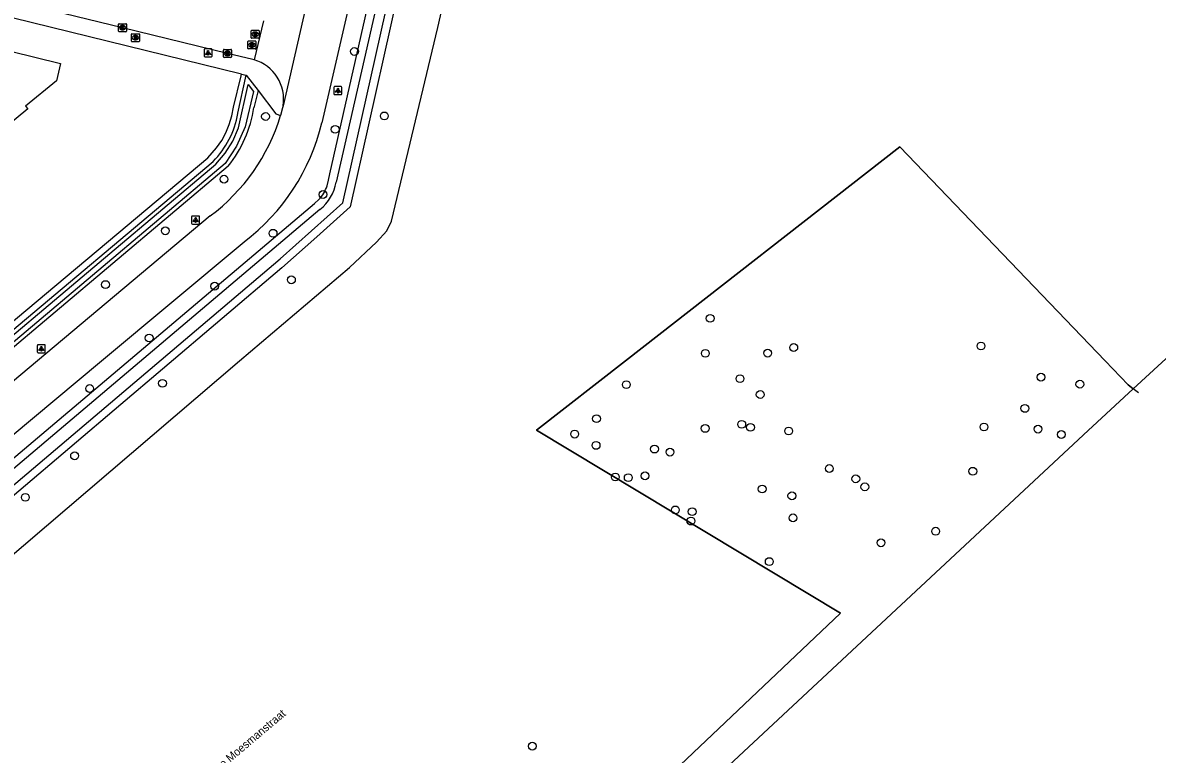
# Model space of a CAD drawing. Extents: x 163268 to 164360, y 381529 to 382285.
# Drawn here: x 164107.1 to 164248.9, y 381950.9 to 382042.2 of the extents above; entities that cross this region are included whole.
import ezdxf

# ---------------------------------------------------------------- set-up
doc = ezdxf.new("R2010")
doc.units = 0
for name, color, linetype in [('IMGEO_Berm_groen', 7, 'Continuous'), ('IMGEO_Boom', 7, 'Continuous'), ('IMGEO_Brandkraan', 7, 'Continuous'), ('IMGEO_Gemengd_bos', 7, 'Continuous'), ('IMGEO_Groenvoorziening', 7, 'Continuous'), ('IMGEO_Haag', 7, 'Continuous'), ('IMGEO_Hek', 7, 'Continuous'), ('IMGEO_Kolk', 7, 'Continuous'), ('IMGEO_Lichtpunt', 7, 'Continuous'), ('IMGEO_Openbare_ruimte_label', 7, 'Continuous'), ('IMGEO_Pand', 7, 'Continuous'), ('IMGEO_Rijbaan_lokaal_gesloten', 7, 'Continuous'), ('IMGEO_Rijbaan_lokaal_open', 7, 'Continuous'), ('IMGEO_Rioolput', 7, 'Continuous'), ('IMGEO_Voetpad_open', 7, 'Continuous'), ('IMGEO_Waterloop', 7, 'Continuous')]:
    doc.layers.add(name, color=color, linetype=linetype)

msp = doc.modelspace()

# ---------------------------------------------------------------- linework, layer by layer
at = {"layer": 'IMGEO_Berm_groen'}
for points in [[(164136.54, 382033.74), (164136.02, 382031.61)], [(164132.82, 382024.32), (164103.93, 382000), (164074.68, 381975.32)]]:
    msp.add_lwpolyline(points, dxfattribs=at)
msp.add_arc((164120.73, 382033.97), 15.47, 321.405, 351.2325, dxfattribs=at)
at = {"layer": 'IMGEO_Boom'}
for centre in [(164148.59, 382038.63), (164137.48, 382030.51), (164152.32, 382030.58), (164146.17, 382028.9), (164132.29, 382022.68), (164144.66, 382020.77), (164124.96, 382016.24), (164138.42, 382015.93), (164140.71, 382010.12), (164117.48, 382009.52), (164131.12, 382009.32), (164193.03, 382005.3), (164122.93, 382002.85), (164203.48, 382001.66), (164226.87, 382001.85), (164192.43, 382000.93), (164200.22, 382000.96), (164196.77, 381997.77), (164234.37, 381997.96), (164115.5, 381996.54), (164124.6, 381997.19), (164182.56, 381997.03), (164239.23, 381997.08), (164199.29, 381995.79), (164232.36, 381994.06), (164178.84, 381992.77), (164196.98, 381992.07), (164198.07, 381991.69), (164227.25, 381991.74), (164176.1, 381990.85), (164192.41, 381991.56), (164202.84, 381991.23), (164234, 381991.47), (164236.92, 381990.8), (164178.78, 381989.44), (164186.08, 381988.98), (164113.62, 381988.14), (164188.01, 381988.6), (164207.93, 381986.55), (164225.85, 381986.21), (164181.18, 381985.49), (164182.8, 381985.41), (164184.9, 381985.64), (164211.23, 381985.26), (164199.54, 381983.99), (164203.25, 381983.14), (164212.36, 381984.26), (164107.47, 381982.95), (164188.69, 381981.38), (164190.79, 381981.16), (164203.39, 381980.39), (164190.63, 381979.99), (164221.21, 381978.72), (164214.38, 381977.28), (164200.42, 381974.93), (164170.81, 381951.88)]:
    msp.add_circle(centre, 0.489, dxfattribs=at)
at = {"layer": 'IMGEO_Brandkraan'}
for p, q in [((164120.72, 382039.93), (164120.72, 382040.78)), ((164120.79, 382040.85), (164121.65, 382040.85)), ((164121.21, 382040.63), (164121.23, 382040.63)), ((164121.72, 382040.78), (164121.72, 382039.93)), ((164121.65, 382039.85), (164120.79, 382039.85)), ((164121.23, 382040.07), (164121.2, 382040.07))]:
    msp.add_line(p, q, dxfattribs=at)
for points in [[(164120.72, 382039.93), (164120.72, 382040.78)], [(164120.79, 382040.85), (164121.65, 382040.85)], [(164121.07, 382040.55), (164121.07, 382040.15), (164121.28, 382040.15)], [(164121.3, 382040.55), (164121.07, 382040.55)], [(164121.24, 382040.47), (164121.19, 382040.47), (164121.19, 382040.39)], [(164121.19, 382040.39), (164121.24, 382040.39)], [(164121.25, 382040.32), (164121.19, 382040.32), (164121.19, 382040.24)], [(164121.72, 382040.78), (164121.72, 382039.93)], [(164121.65, 382039.85), (164120.79, 382039.85)], [(164121.19, 382040.24), (164121.25, 382040.24)]]:
    msp.add_lwpolyline(points, dxfattribs=at)
for centre, radius, start, end in [((164120.79, 382040.78), 0.0765, 91.552, 178.448), ((164120.79, 382040.78), 0.0765, 91.552, 178.448), ((164121.25, 382040.43), 0.0379, 267.8285, 90.9355), ((164121.25, 382040.28), 0.0404, 269.8759, 90.5077), ((164121.3, 382040.41), 0.145, 59.4692, 91.5367), ((164121.33, 382040.45), 0.0922, 285.5137, 58.1501), ((164121.33, 382040.26), 0.105, 301.3115, 78.989), ((164121.64, 382040.78), 0.0765, 1.552, 88.448), ((164121.64, 382040.78), 0.0765, 1.552, 88.448), ((164120.79, 382039.93), 0.0765, 181.552, 268.448), ((164120.79, 382039.93), 0.0765, 181.552, 268.448), ((164121.28, 382040.4), 0.251, 268.6676, 293.5347), ((164121.64, 382039.93), 0.0765, 271.552, 358.448), ((164121.64, 382039.93), 0.0765, 271.552, 358.448)]:
    msp.add_arc(centre, radius, start, end, dxfattribs=at)
for centre, major_axis, ratio, start_param, end_param in [((164121.21, 382040.35), (-0.387, 0.002), 0.722429, 4.712389, 7.853982), ((164121.23, 382040.35), (-0.39, 0.002), 0.717154, 1.570796, 4.712389)]:
    msp.add_ellipse(centre, major_axis=major_axis, ratio=ratio, start_param=start_param, end_param=end_param, dxfattribs=at)
at = {"layer": 'IMGEO_Gemengd_bos'}
for points in [[(164143.28, 381905.93), (164077.26, 381951.17), (164080.83, 381954.42), (164084.09, 381957.4), (164099.14, 381970.08), (164134.22, 382000), (164147.96, 382011.66), (164151.33, 382014.81), (164152.63, 382016.23), (164153.21, 382017.43), (164159.01, 382041.61), (164169.55, 382087.98), (164189.14, 382176.35)], [(164343.68, 382086.33), (164245.87, 381996.51)], [(164245.87, 381996.51), (164245.25, 381997), (164242.38, 382000), (164216.74, 382026.74), (164182.44, 382000), (164171.34, 381991.35), (164205.24, 381970.95), (164209.34, 381968.48), (164154.89, 381916.92), (164148.4, 381910.78), (164143.28, 381905.93)], [(164245.87, 381996.51), (164240.28, 381991.31), (164148.62, 381905.95), (164146.41, 381903.88)]]:
    msp.add_lwpolyline(points, dxfattribs=at)
at = {"layer": 'IMGEO_Groenvoorziening'}
for points in [[(164181.16, 382171.06), (164182.02, 382170.78), (164168.93, 382112.38), (164153.14, 382041.97), (164150.34, 382029.47), (164148.04, 382019.21), (164143.88, 382015.49), (164139.53, 382011.63), (164124.6, 381998.97), (164119.39, 381994.55), (164100.23, 381978.32), (164089.65, 381969.35), (164073.9, 381956), (164072.57, 381954.59), (164072.02, 381955.24)], [(164145.16, 382021.85), (164145.34, 382022.55), (164145.52, 382023.34), (164176.19, 382158.84), (164179.12, 382171.71), (164181.16, 382171.06)], [(164082.18, 381967.72), (164143.61, 382019.65), (164144.14, 382020.14)]]:
    msp.add_lwpolyline(points, dxfattribs=at)
msp.add_arc((164141.41, 382022.92), 3.9, 314.4083, 344.0486, dxfattribs=at)
at = {"layer": 'IMGEO_Haag'}
for points in [[(164099.97, 382000), (164130.27, 382025.34), (164131.37, 382026.58), (164132, 382027.5), (164132.53, 382028.48), (164132.95, 382029.52), (164133.26, 382030.59), (164133.46, 382031.69), (164134.42, 382035.58), (164134.46, 382035.8)], [(164134.02, 382030.91), (164135.07, 382035.65)], [(164061.51, 381966.57), (164101.29, 382000), (164130.93, 382024.9)]]:
    msp.add_lwpolyline(points, dxfattribs=at)
msp.add_arc((164122.99, 382032.79), 11.19, 315.1605, 350.2904, dxfattribs=at)
at = {"layer": 'IMGEO_Hek'}
for points in [[(164143.28, 381905.93), (164077.26, 381951.17), (164080.83, 381954.42), (164084.09, 381957.4), (164099.14, 381970.08), (164134.22, 382000), (164147.96, 382011.66), (164151.33, 382014.81), (164152.63, 382016.23), (164153.21, 382017.43), (164159.01, 382041.61), (164169.55, 382087.98), (164189.14, 382176.35)], [(164245.87, 381996.51), (164343.68, 382086.33)], [(164205.24, 381970.95), (164171.34, 381991.35), (164182.44, 382000), (164216.74, 382026.74), (164242.38, 382000), (164245.25, 381997), (164245.87, 381996.51)], [(164245.87, 381996.51), (164240.28, 381991.31)], [(164246.54, 381995.99), (164245.87, 381996.51)], [(164240.28, 381991.31), (164148.62, 381905.95), (164146.41, 381903.88)], [(164143.28, 381905.93), (164148.4, 381910.78), (164154.89, 381916.92), (164209.34, 381968.48), (164205.24, 381970.95)]]:
    msp.add_lwpolyline(points, dxfattribs=at)
at = {"layer": 'IMGEO_Kolk'}
for p, q in [((164119.11, 382041.17), (164119.11, 382042.02)), ((164119.19, 382042.1), (164120.04, 382042.1)), ((164119.6, 382041.88), (164119.63, 382041.88)), ((164120.11, 382042.02), (164120.11, 382041.17)), ((164120.04, 382041.1), (164119.19, 382041.1)), ((164119.62, 382041.32), (164119.6, 382041.32)), ((164132.3, 382038.89), (164133.15, 382038.89)), ((164132.22, 382037.96), (164132.22, 382038.81)), ((164133.15, 382037.88), (164132.3, 382037.88)), ((164132.71, 382038.66), (164132.73, 382038.66)), ((164132.73, 382038.11), (164132.71, 382038.11)), ((164133.22, 382038.81), (164133.22, 382037.96))]:
    msp.add_line(p, q, dxfattribs=at)
for points in [[(164119.11, 382041.17), (164119.11, 382042.02)], [(164119.19, 382042.1), (164120.04, 382042.1)], [(164119.43, 382041.8), (164119.56, 382041.8), (164119.56, 382041.65), (164119.69, 382041.8), (164119.85, 382041.8), (164119.71, 382041.65), (164119.86, 382041.4), (164119.71, 382041.4), (164119.62, 382041.56), (164119.56, 382041.49), (164119.56, 382041.4), (164119.43, 382041.4), (164119.43, 382041.8)], [(164120.11, 382042.02), (164120.11, 382041.17)], [(164120.04, 382041.1), (164119.19, 382041.1)], [(164132.3, 382038.89), (164133.15, 382038.89)], [(164132.22, 382037.96), (164132.22, 382038.81)], [(164133.15, 382037.88), (164132.3, 382037.88)], [(164132.54, 382038.58), (164132.67, 382038.58), (164132.67, 382038.43), (164132.79, 382038.58), (164132.96, 382038.58), (164132.81, 382038.43), (164132.97, 382038.18), (164132.81, 382038.18), (164132.73, 382038.35), (164132.67, 382038.28), (164132.67, 382038.18), (164132.54, 382038.18), (164132.54, 382038.58)], [(164133.22, 382038.81), (164133.22, 382037.96)]]:
    msp.add_lwpolyline(points, dxfattribs=at)
for centre, start, end in [((164119.19, 382042.02), 91.552, 178.448), ((164119.19, 382042.02), 91.552, 178.448), ((164120.04, 382042.02), 1.552, 88.448), ((164120.04, 382042.02), 1.552, 88.448), ((164119.19, 382041.17), 181.552, 268.448), ((164119.19, 382041.17), 181.552, 268.448), ((164120.04, 382041.17), 271.552, 358.448), ((164120.04, 382041.17), 271.552, 358.448), ((164132.3, 382038.81), 91.552, 178.448), ((164132.3, 382038.81), 91.552, 178.448), ((164133.15, 382038.81), 1.552, 88.448), ((164133.15, 382038.81), 1.552, 88.448), ((164132.3, 382037.96), 181.552, 268.448), ((164132.3, 382037.96), 181.552, 268.448), ((164133.15, 382037.96), 271.552, 358.448), ((164133.15, 382037.96), 271.552, 358.448)]:
    msp.add_arc(centre, 0.0765, start, end, dxfattribs=at)
for centre, major_axis, ratio, start_param, end_param in [((164119.6, 382041.6), (-0.387, 0.002), 0.722429, 4.712389, 7.853982), ((164119.62, 382041.6), (-0.39, 0.002), 0.717154, 1.570796, 4.712389), ((164132.71, 382038.38), (-0.387, 0.002), 0.722429, 4.712389, 7.853982), ((164132.73, 382038.38), (-0.39, 0.002), 0.717154, 1.570796, 4.712389)]:
    msp.add_ellipse(centre, major_axis=major_axis, ratio=ratio, start_param=start_param, end_param=end_param, dxfattribs=at)
at = {"layer": 'IMGEO_Lichtpunt'}
for p, q in [((164130.71, 382038.95), (164129.9, 382038.95)), ((164130.71, 382038.95), (164129.9, 382038.95)), ((164129.8, 382038.86), (164129.8, 382038.05)), ((164129.8, 382038.86), (164129.8, 382038.05)), ((164129.9, 382037.96), (164130.71, 382037.96)), ((164129.9, 382037.96), (164130.71, 382037.96)), ((164130.8, 382038.05), (164130.8, 382038.86)), ((164130.8, 382038.05), (164130.8, 382038.86)), ((164146.02, 382034.14), (164146.02, 382033.34)), ((164146.02, 382034.14), (164146.02, 382033.34)), ((164146.92, 382034.24), (164146.11, 382034.24)), ((164146.92, 382034.24), (164146.11, 382034.24)), ((164146.11, 382033.24), (164146.92, 382033.24)), ((164146.11, 382033.24), (164146.92, 382033.24)), ((164147.02, 382033.34), (164147.02, 382034.14)), ((164147.02, 382033.34), (164147.02, 382034.14)), ((164128.24, 382017.98), (164128.24, 382017.17)), ((164128.24, 382017.98), (164128.24, 382017.17)), ((164129.14, 382018.08), (164128.34, 382018.08)), ((164129.14, 382018.08), (164128.34, 382018.08)), ((164129.24, 382017.17), (164129.24, 382017.98)), ((164129.24, 382017.17), (164129.24, 382017.98)), ((164128.34, 382017.08), (164129.14, 382017.08)), ((164128.34, 382017.08), (164129.14, 382017.08)), ((164108.96, 382001.91), (164108.96, 382001.1)), ((164108.96, 382001.91), (164108.96, 382001.1)), ((164109.86, 382002.01), (164109.06, 382002.01)), ((164109.86, 382002.01), (164109.06, 382002.01)), ((164109.06, 382001.01), (164109.86, 382001.01)), ((164109.06, 382001.01), (164109.86, 382001.01)), ((164109.96, 382001.1), (164109.96, 382001.91)), ((164109.96, 382001.1), (164109.96, 382001.91))]:
    msp.add_line(p, q, dxfattribs=at)
for points in [[(164130.18, 382038.52), (164130.22, 382038.5), (164130.03, 382038.23), (164129.99, 382038.26), (164130.18, 382038.52)], [(164130.28, 382038.48), (164130.33, 382038.48), (164130.33, 382038.15), (164130.28, 382038.15), (164130.28, 382038.48)], [(164130.39, 382038.5), (164130.43, 382038.52), (164130.61, 382038.26), (164130.58, 382038.23), (164130.39, 382038.5)], [(164146.39, 382033.81), (164146.43, 382033.78), (164146.25, 382033.52), (164146.21, 382033.54), (164146.39, 382033.81)], [(164146.5, 382033.76), (164146.54, 382033.76), (164146.54, 382033.44), (164146.5, 382033.44), (164146.5, 382033.76)], [(164146.61, 382033.78), (164146.64, 382033.81), (164146.83, 382033.54), (164146.79, 382033.52), (164146.61, 382033.78)], [(164128.62, 382017.64), (164128.66, 382017.62), (164128.47, 382017.35), (164128.43, 382017.38), (164128.62, 382017.64)], [(164128.83, 382017.62), (164128.87, 382017.64), (164129.05, 382017.38), (164129.02, 382017.35), (164128.83, 382017.62)], [(164128.72, 382017.6), (164128.77, 382017.6), (164128.77, 382017.27), (164128.72, 382017.27), (164128.72, 382017.6)], [(164109.34, 382001.57), (164109.37, 382001.55), (164109.19, 382001.28), (164109.15, 382001.31), (164109.34, 382001.57)], [(164109.44, 382001.53), (164109.48, 382001.53), (164109.48, 382001.2), (164109.44, 382001.2), (164109.44, 382001.53)], [(164109.55, 382001.55), (164109.59, 382001.57), (164109.77, 382001.31), (164109.73, 382001.28), (164109.55, 382001.55)]]:
    msp.add_lwpolyline(points, dxfattribs=at)
for centre in [(164130.3, 382038.66), (164146.52, 382033.94), (164128.74, 382017.78), (164109.46, 382001.71)]:
    msp.add_circle(centre, 0.0994, dxfattribs=at)
for centre, start, end in [((164129.9, 382038.86), 90, 180), ((164129.9, 382038.86), 90, 180), ((164130.71, 382038.86), 0, 90), ((164130.71, 382038.86), 0, 90), ((164129.9, 382038.05), 180, 270), ((164129.9, 382038.05), 180, 270), ((164130.71, 382038.05), 270, 0), ((164130.71, 382038.05), 270, 360), ((164146.11, 382034.14), 90, 180), ((164146.11, 382034.14), 90, 180), ((164146.11, 382033.34), 180, 270), ((164146.11, 382033.34), 180, 270), ((164146.92, 382034.14), 0, 90), ((164146.92, 382034.14), 0, 90), ((164146.92, 382033.34), 270, 0), ((164146.92, 382033.34), 270, 360), ((164128.34, 382017.98), 90, 180), ((164128.34, 382017.98), 90, 180), ((164129.14, 382017.98), 0, 90), ((164129.14, 382017.98), 0, 90), ((164128.34, 382017.17), 180, 270), ((164128.34, 382017.17), 180, 270), ((164129.14, 382017.17), 270, 0), ((164129.14, 382017.17), 270, 360), ((164109.06, 382001.91), 90, 180), ((164109.06, 382001.91), 90, 180), ((164109.06, 382001.1), 180, 270), ((164109.06, 382001.1), 180, 270), ((164109.86, 382001.91), 0, 90), ((164109.86, 382001.91), 0, 90), ((164109.86, 382001.1), 270, 0), ((164109.86, 382001.1), 270, 360)]:
    msp.add_arc(centre, 0.0946, start, end, dxfattribs=at)
at = {"layer": 'IMGEO_Pand'}
msp.add_lwpolyline([(164099.94, 382025.06), (164094.89, 382031.25), (164097.91, 382033.73), (164097.52, 382034.22), (164098.63, 382035.13), (164097.3, 382036.76), (164101.01, 382039.78), (164103.4, 382036.86), (164105.6, 382038.66), (164111.87, 382037.14), (164111.35, 382034.98), (164107.5, 382031.81), (164107.79, 382031.45), (164102.85, 382027.42), (164105.5, 382024.17), (164102.59, 382021.8), (164099.94, 382025.06)], dxfattribs=at)
at = {"layer": 'IMGEO_Rijbaan_lokaal_gesloten'}
for points in [[(164144.54, 382029.72), (164163.3, 382110.97), (164171.82, 382149.4), (164175.02, 382162.92), (164175.29, 382164.13)], [(164142.93, 382046.07), (164139.68, 382031.85)], [(164137.21, 382042.44), (164136.04, 382037.58)], [(164139.68, 382031.85), (164139.61, 382031.59), (164139.35, 382030.62)], [(164130.56, 382018.1), (164108.99, 382000), (164076.89, 381973.08)], [(164080.43, 381969.49), (164116.99, 382000), (164134.79, 382014.85)]]:
    msp.add_lwpolyline(points, dxfattribs=at)
for centre, radius, start, end in [((164134.6, 382032.65), 5.14, 351.0605, 73.7252), ((164116.13, 382037.57), 24.23, 306.5446, 343.3382), ((164118.7, 382036.02), 26.59, 307.2401, 346.2933)]:
    msp.add_arc(centre, radius, start, end, dxfattribs=at)
at = {"layer": 'IMGEO_Rijbaan_lokaal_open'}
msp.add_lwpolyline([(164136.04, 382037.58), (164135.88, 382037.63), (164132.72, 382038.39), (164119.61, 382041.6), (164103.62, 382045.51), (164103.29, 382045.61)], dxfattribs=at)
at = {"layer": 'IMGEO_Rioolput'}
for p, q in [((164135.68, 382040.35), (164135.68, 382041.2)), ((164135.75, 382041.28), (164136.61, 382041.28)), ((164136.19, 382040.5), (164136.16, 382040.5)), ((164136.17, 382041.06), (164136.19, 382041.06)), ((164136.68, 382041.2), (164136.68, 382040.35)), ((164135.28, 382039.01), (164135.28, 382039.86)), ((164135.35, 382039.94), (164136.2, 382039.94)), ((164136.2, 382038.94), (164135.35, 382038.94)), ((164136.61, 382040.28), (164135.75, 382040.28)), ((164135.79, 382039.16), (164135.76, 382039.16)), ((164135.77, 382039.72), (164135.79, 382039.72)), ((164136.28, 382039.86), (164136.28, 382039.01))]:
    msp.add_line(p, q, dxfattribs=at)
for points in [[(164135.68, 382040.35), (164135.68, 382041.2)], [(164135.75, 382041.28), (164136.61, 382041.28)], [(164136.27, 382040.98), (164136.02, 382040.98), (164136.02, 382040.58)], [(164136.02, 382040.58), (164136.14, 382040.58), (164136.14, 382040.74), (164136.15, 382040.74)], [(164136.19, 382040.9), (164136.14, 382040.9), (164136.14, 382040.82)], [(164136.14, 382040.82), (164136.19, 382040.82)], [(164136.2, 382040.71), (164136.27, 382040.58), (164136.41, 382040.58), (164136.34, 382040.7)], [(164136.68, 382041.2), (164136.68, 382040.35)], [(164135.28, 382039.01), (164135.28, 382039.86)], [(164135.35, 382039.94), (164136.2, 382039.94)], [(164136.2, 382038.94), (164135.35, 382038.94)], [(164135.87, 382039.63), (164135.61, 382039.64), (164135.61, 382039.24)], [(164135.61, 382039.24), (164135.74, 382039.24), (164135.74, 382039.4), (164135.75, 382039.4)], [(164135.79, 382039.56), (164135.74, 382039.56), (164135.74, 382039.47)], [(164135.74, 382039.47), (164135.79, 382039.47)], [(164136.61, 382040.28), (164135.75, 382040.28)], [(164135.8, 382039.37), (164135.87, 382039.24), (164136.01, 382039.24), (164135.94, 382039.36)], [(164136.28, 382039.86), (164136.28, 382039.01)]]:
    msp.add_lwpolyline(points, dxfattribs=at)
for centre, radius, start, end in [((164135.76, 382041.2), 0.0765, 91.552, 178.448), ((164135.76, 382041.2), 0.0765, 91.552, 178.448), ((164135.76, 382040.35), 0.0765, 181.552, 268.448), ((164135.76, 382040.35), 0.0765, 181.552, 268.448), ((164136.15, 382040.69), 0.0533, 26.0293, 88.6989), ((164136.2, 382040.8), 0.0964, 77.0061, 93.1865), ((164136.18, 382041.01), 0.19, 274.7715, 282.9687), ((164136.21, 382040.86), 0.0378, 276.6634, 79.6772), ((164136.27, 382040.87), 0.109, 350.3612, 89.416), ((164136.27, 382040.87), 0.112, 277.5842, 350.9817), ((164136.25, 382040.65), 0.108, 29.5134, 73.7905), ((164136.6, 382041.2), 0.0765, 1.552, 88.448), ((164136.6, 382041.2), 0.0765, 1.552, 88.448), ((164136.6, 382040.35), 0.0765, 271.552, 358.448), ((164136.6, 382040.35), 0.0765, 271.552, 358.448), ((164135.35, 382039.86), 0.0765, 91.552, 178.448), ((164135.35, 382039.86), 0.0765, 91.552, 178.448), ((164135.35, 382039.01), 0.0765, 181.552, 268.448), ((164135.35, 382039.01), 0.0765, 181.552, 268.448), ((164135.75, 382039.35), 0.0533, 26.0293, 88.6989), ((164135.8, 382039.46), 0.0964, 77.0061, 93.1865), ((164135.77, 382039.66), 0.19, 274.7715, 282.9687), ((164135.81, 382039.52), 0.0378, 276.6634, 79.6772), ((164135.87, 382039.52), 0.109, 350.3612, 89.416), ((164135.86, 382039.52), 0.112, 277.5842, 350.9817), ((164135.85, 382039.31), 0.108, 29.5134, 73.7905), ((164136.2, 382039.86), 0.0765, 1.552, 88.448), ((164136.2, 382039.86), 0.0765, 1.552, 88.448), ((164136.2, 382039.01), 0.0765, 271.552, 358.448), ((164136.2, 382039.01), 0.0765, 271.552, 358.448)]:
    msp.add_arc(centre, radius, start, end, dxfattribs=at)
for centre, major_axis, ratio, start_param, end_param in [((164136.17, 382040.78), (-0.387, 0.002), 0.722429, 4.712389, 7.853982), ((164136.19, 382040.78), (-0.39, 0.002), 0.717154, 1.570796, 4.712389), ((164135.76, 382039.44), (-0.387, 0.002), 0.722429, 4.712389, 7.853982), ((164135.79, 382039.44), (-0.39, 0.002), 0.717154, 1.570796, 4.712389)]:
    msp.add_ellipse(centre, major_axis=major_axis, ratio=ratio, start_param=start_param, end_param=end_param, dxfattribs=at)
at = {"layer": 'IMGEO_Voetpad_open'}
for points in [[(164134.46, 382035.8), (164101.04, 382043.98)], [(164134.46, 382035.8), (164135.07, 382035.65)], [(164135.07, 382035.65), (164136.54, 382033.74)], [(164136.54, 382033.74), (164138.77, 382030.84), (164139.35, 382030.62)]]:
    msp.add_lwpolyline(points, dxfattribs=at)
at = {"layer": 'IMGEO_Waterloop'}
for points in [[(164144.27, 382018.9), (164082.88, 381967.01), (164071.51, 381957.39), (164072.61, 381956.09), (164073.21, 381956.72), (164139.32, 382012.75), (164147.13, 382019.74), (164180.85, 382170.1)], [(164180.85, 382170.1), (164179.86, 382170.42), (164162.88, 382096.05), (164154.38, 382057.74), (164146.31, 382022.32)], [(164061.05, 381964.47), (164060.66, 381964.92), (164061.85, 381966.21), (164098.01, 381996.59), (164118.02, 382013.41), (164131.28, 382024.55), (164132.45, 382025.91), (164133.39, 382027.44), (164134.08, 382029.09), (164135.32, 382034.5), (164135.99, 382033.62), (164134.93, 382029.21), (164133.87, 382026.79), (164132.45, 382024.65), (164074.36, 381975.7), (164061.05, 381964.47)]]:
    msp.add_lwpolyline(points, dxfattribs=at)
msp.add_arc((164140.74, 382023.32), 5.66, 308.6236, 349.8386, dxfattribs=at)

# ---------------------------------------------------------------- texts
at = {"layer": 'IMGEO_Openbare_ruimte_label'}
msp.add_text('Joop Moesmanstraat', height=1, rotation=40.1724, dxfattribs=at).set_placement((164130.55, 381947.73))

doc.saveas('drawing.dxf')
